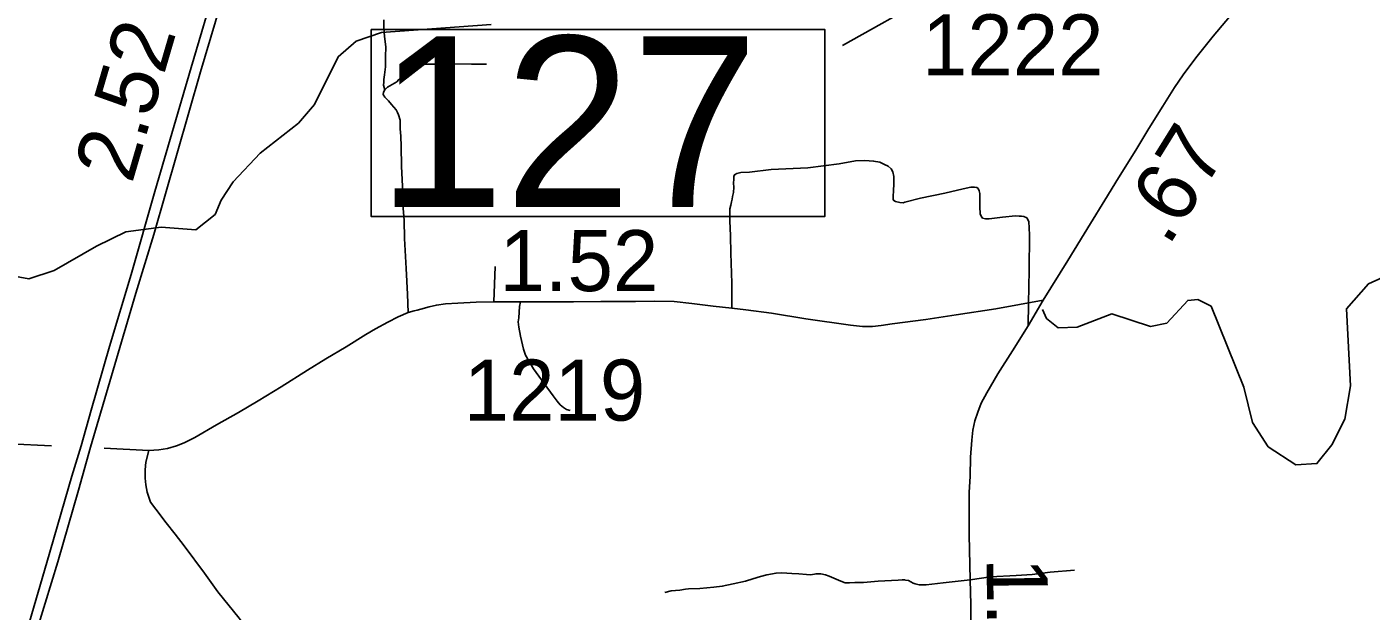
# Model space of a CAD drawing. Extents: x 2290615 to 2522933, y 819489 to 1012715.
# Drawn here: x 2365094 to 2376111, y 890227 to 895020 of the extents above; entities that cross this region are included whole.
import ezdxf

# ---------------------------------------------------------------- set-up
doc = ezdxf.new("R2010")
doc.units = 0
for name, color, linetype in [('Exist Hydrographic Creek Single Shore', 7, 'Continuous'), ('Exist Road Non-System Type 51', 7, 'Continuous'), ('Exist Road Primary Interstate Divided Center Attributed', 7, 'Continuous'), ('Exist Road Primary Interstate Mileage Hundredths English Label', 7, 'Continuous'), ('Exist Road Secondary Mileage Hundredths English Label', 7, 'Continuous'), ('Exist Road Secondary Structure Standard Bridge Number Label', 7, 'Continuous'), ('Exist Road Secondary Type 51 Attributed', 7, 'Continuous'), ('Exist Road Secondary Type 51 Number Label', 7, 'Continuous')]:
    doc.layers.add(name, color=color, linetype=linetype)

msp = doc.modelspace()

# ---------------------------------------------------------------- linework, layer by layer
at = {"layer": 'Exist Hydrographic Creek Single Shore'}
for points in [[(2368899, 895040), (2368002, 894974), (2367794, 894903), (2367646, 894775), (2367451, 894383), (2367320, 894230), (2367005, 893984), (2366784, 893748), (2366686, 893597), (2366637, 893480), (2366480, 893355), (2366196, 893376), (2365905, 893338), (2365665, 893220), (2365317, 893022), (2365111, 892954), (2364843, 893003)], [(2373418, 892701), (2373452, 892627), (2373546, 892552), (2373703, 892555), (2373985, 892665), (2374302, 892563), (2374436, 892588), (2374609, 892776), (2374691, 892783), (2374800, 892728), (2375067, 892063), (2375138, 891773), (2375267, 891575), (2375493, 891427), (2375667, 891437), (2375790, 891590), (2375896, 891801), (2375942, 892076), (2375909, 892708), (2376089, 892912), (2376205, 892963)]]:
    msp.add_lwpolyline(points, dxfattribs=at)
at = {"layer": 'Exist Road Non-System Type 51'}
msp.add_line((2368932, 893055), (2368920, 892764), dxfattribs=at)
msp.add_line((2368932, 893055), (2368920, 892764), dxfattribs=at)
for points in [[(2368021, 895078), (2368020, 895010), (2368026, 894941), (2368037, 894857), (2368033, 894774), (2368034, 894693), (2368025, 894627), (2368020, 894587), (2368019, 894566), (2368018, 894542), (2368028, 894504)], [(2368860, 894714), (2368737, 894714), (2368539, 894716), (2368461, 894713), (2368269, 894713), (2368207, 894715), (2368188, 894710), (2368171, 894699), (2368159, 894677), (2368155, 894653), (2368161, 894617), (2368158, 894603), (2368144, 894588), (2368127, 894570), (2368087, 894548), (2368049, 894525), (2368028, 894504), (2368018, 894483), (2368015, 894464), (2368027, 894444), (2368058, 894413), (2368083, 894384), (2368120, 894339), (2368131, 894317), (2368141, 894297), (2368154, 894253), (2368155, 894184), (2368160, 894123), (2368162, 894037), (2368165, 893877), (2368172, 893709), (2368176, 893563), (2368186, 893435), (2368190, 893284), (2368202, 893037), (2368213, 892827), (2368219, 892676)], [(2373300, 892568), (2373303, 892751), (2373308, 893025), (2373312, 893315), (2373305, 893422), (2373289, 893452), (2373266, 893463), (2373246, 893466), (2373228, 893467), (2373196, 893469), (2373091, 893459), (2372981, 893444), (2372951, 893444), (2372927, 893451), (2372915, 893467), (2372908, 893487), (2372905, 893543), (2372904, 893653), (2372900, 893675), (2372892, 893693), (2372879, 893703), (2372860, 893706), (2372831, 893705), (2372768, 893691), (2372618, 893656), (2372417, 893614), (2372291, 893581), (2372275, 893577), (2372249, 893578), (2372212, 893586), (2372200, 893594), (2372195, 893604), (2372195, 893631), (2372198, 893675), (2372200, 893733), (2372201, 893792), (2372192, 893831), (2372179, 893855), (2372154, 893877), (2372123, 893892), (2372086, 893910), (2372033, 893919), (2371962, 893924), (2371885, 893920), (2371751, 893896), (2371496, 893864), (2371195, 893849), (2371017, 893827), (2370946, 893824), (2370913, 893816), (2370893, 893806), (2370888, 893793), (2370888, 893770), (2370885, 893738), (2370888, 893706), (2370885, 893662), (2370877, 893627), (2370874, 893606), (2370870, 893584), (2370863, 893556), (2370856, 893526), (2370855, 893429), (2370860, 893305), (2370865, 893163), (2370872, 892918), (2370872, 892711)], [(2369140, 892764), (2369133, 892726), (2369125, 892633), (2369122, 892599), (2369127, 892556), (2369140, 892482), (2369164, 892377), (2369180, 892328), (2369246, 892214), (2369334, 892093), (2369407, 891993), (2369440, 891950), (2369466, 891919), (2369493, 891896), (2369517, 891881), (2369548, 891874)], [(2366093, 891545), (2366069, 891449), (2366065, 891385), (2366064, 891318), (2366069, 891262), (2366079, 891203), (2366107, 891121), (2366151, 891063), (2366236, 890952), (2366309, 890857), (2366383, 890762), (2366549, 890539), (2366659, 890384), (2366834, 890170), (2367022, 889917), (2367149, 889747), (2367269, 889600), (2367360, 889497), (2367448, 889401), (2367535, 889304), (2367664, 889172)], [(2366093, 891545), (2366069, 891449), (2366065, 891385), (2366064, 891318), (2366069, 891262), (2366079, 891203), (2366107, 891121), (2366151, 891063), (2366236, 890952), (2366309, 890857), (2366383, 890762), (2366549, 890539), (2366659, 890384), (2366834, 890170), (2367022, 889917), (2367149, 889747), (2367269, 889600), (2367360, 889497), (2367448, 889401), (2367535, 889304), (2367664, 889172)], [(2373679, 890562), (2373481, 890547), (2373333, 890527), (2373201, 890520), (2372992, 890507), (2372824, 890485), (2372603, 890459), (2372466, 890443), (2372408, 890443), (2372374, 890451), (2372358, 890456), (2372320, 890478), (2372270, 890485), (2372290, 890483), (2372070, 890472), (2371951, 890462), (2371879, 890462), (2371835, 890459), (2371801, 890459), (2371764, 890472), (2371708, 890498), (2371670, 890513), (2371640, 890525), (2371600, 890532), (2371562, 890534), (2371520, 890525), (2371484, 890527), (2371420, 890532), (2371364, 890537), (2371282, 890540), (2371234, 890539), (2371160, 890526), (2371108, 890512), (2371044, 890491), (2370985, 890472), (2370883, 890451), (2370793, 890431), (2370725, 890423), (2370609, 890414), (2370517, 890409), (2370492, 890407), (2370447, 890399), (2370375, 890393), (2370323, 890381)]]:
    msp.add_lwpolyline(points, dxfattribs=at)
at = {"layer": 'Exist Road Primary Interstate Divided Center Attributed'}
for points in [[(2367595, 898637), (2367536, 898434), (2367331, 897735), (2367181, 897214), (2366989, 896594), (2366888, 896227), (2366651, 895399), (2366441, 894687), (2366143, 893668), (2365948, 892989), (2365772, 892397), (2365622, 891875), (2365540, 891584), (2365464, 891335), (2365257, 890625), (2365115, 890138), (2364941, 889545), (2364834, 889200), (2364630, 888507), (2364471, 887914), (2364356, 887536), (2364244, 887203), (2364151, 886958), (2364116, 886916)], [(2364154, 886743), (2364226, 886920), (2364335, 887209), (2364428, 887484), (2364710, 888476), (2364873, 889031), (2365025, 889528), (2365193, 890124), (2365347, 890632), (2365518, 891220), (2365617, 891571), (2365988, 892836), (2366134, 893317), (2366516, 894651), (2366725, 895350), (2366952, 896143), (2367074, 896575), (2367263, 897203), (2367406, 897689), (2367677, 898628)]]:
    msp.add_lwpolyline(points, dxfattribs=at)
at = {"layer": 'Exist Road Secondary Structure Standard Bridge Number Label'}
msp.add_line((2374534, 896413), (2371778, 894866), dxfattribs=at)
msp.add_lwpolyline([(2367917, 894999), (2371633, 894999), (2371633, 893463), (2367917, 893463)], close=True, dxfattribs=at)
at = {"layer": 'Exist Road Secondary Type 51 Attributed'}
for points in [[(2375431, 895691), (2375255, 895470), (2375069, 895245), (2374816, 894944), (2374675, 894766), (2374570, 894625), (2374501, 894523), (2374404, 894369), (2374289, 894185), (2374183, 894009), (2374041, 893782), (2373928, 893598), (2373811, 893406), (2373627, 893104), (2373424, 892777)], [(2373424, 892777), (2373035, 892707), (2372710, 892658), (2372462, 892619), (2372185, 892584), (2372095, 892569), (2372024, 892563), (2371943, 892562), (2371845, 892573), (2371479, 892624), (2371198, 892670), (2370987, 892699), (2370872, 892711), (2370718, 892728), (2370544, 892751), (2370400, 892766), (2370240, 892769), (2370083, 892767), (2369798, 892767), (2369574, 892764), (2368920, 892764), (2368777, 892762), (2368626, 892754), (2368526, 892748), (2368451, 892738), (2368390, 892722), (2368322, 892704), (2368292, 892696), (2368268, 892691), (2368219, 892676), (2368137, 892642), (2368052, 892597), (2367951, 892544), (2367872, 892495), (2367712, 892396), (2367544, 892296), (2367393, 892203), (2367179, 892067), (2366990, 891953), (2366830, 891857), (2366648, 891755), (2366472, 891651), (2366383, 891607), (2366321, 891582), (2366246, 891562), (2366177, 891551), (2366093, 891545), (2365727, 891564)], [(2373424, 892777), (2373300, 892568), (2373172, 892362), (2373051, 892173), (2372961, 892019), (2372916, 891932), (2372887, 891858), (2372864, 891788), (2372846, 891711), (2372838, 891630), (2372828, 891489), (2372824, 891334), (2372816, 891201), (2372816, 890853), (2372824, 890485), (2372832, 890282), (2372832, 890049)], [(2364954, 891598), (2365297, 891583)]]:
    msp.add_lwpolyline(points, dxfattribs=at)

# ---------------------------------------------------------------- texts
at = {"layer": 'Exist Road Primary Interstate Mileage Hundredths English Label'}
msp.add_text('2.52', height=500, rotation=73.6898, dxfattribs=at).set_placement((2365955, 893726))
at = {"layer": 'Exist Road Secondary Mileage Hundredths English Label'}
for s, rotation, p in [('.67', 58.165, (2374450, 893211)), ('1.52', 0.0002, (2368968, 892852)), ('1.18', 270.4707, (2372960, 890663))]:
    msp.add_text(s, height=500, rotation=rotation, dxfattribs=at).set_placement(p)
at = {"layer": 'Exist Road Secondary Structure Standard Bridge Number Label'}
msp.add_text('127', height=1400, dxfattribs=at).set_placement((2367967, 893542))
at = {"layer": 'Exist Road Secondary Type 51 Number Label'}
msp.add_text('1222', height=500, rotation=360, dxfattribs=at).set_placement((2372431, 894622))
msp.add_text('1219', height=500, dxfattribs=at).set_placement((2368675, 891790))

doc.saveas('drawing.dxf')
